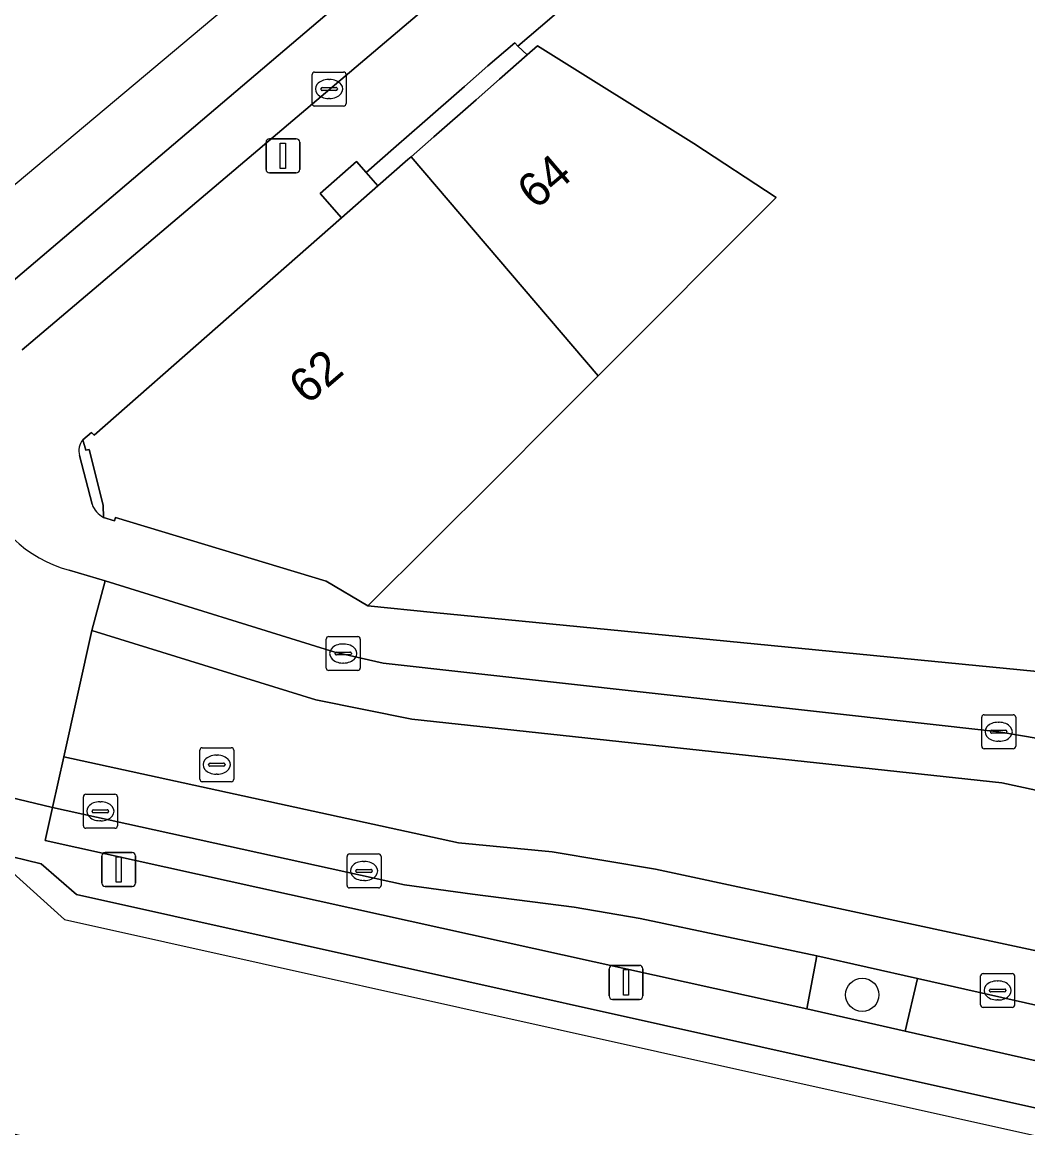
# Model space of a CAD drawing. Extents: x 162172 to 163187, y 382874 to 383685.
# Drawn here: x 162186.69 to 162216.28, y 383088.52 to 383121.03 of the extents above; entities that cross this region are included whole.
import ezdxf

# ---------------------------------------------------------------- set-up
doc = ezdxf.new("R2010")
doc.units = 0
for name, color, linetype in [('IMGEO_Boom', 7, 'Continuous'), ('IMGEO_Erf', 7, 'Continuous'), ('IMGEO_Groenvoorziening', 7, 'Continuous'), ('IMGEO_Kademuur', 7, 'Continuous'), ('IMGEO_Kolk', 7, 'Continuous'), ('IMGEO_Lichtmast', 7, 'Continuous'), ('IMGEO_Pand', 7, 'Continuous'), ('IMGEO_Pand_nummerreeks', 7, 'Continuous'), ('IMGEO_Rijbaan_lokaal_gesloten', 7, 'Continuous'), ('IMGEO_Rijbaan_lokaal_open', 7, 'Continuous'), ('IMGEO_Rioolput', 7, 'Continuous'), ('IMGEO_Terreindeel_gesloten', 7, 'Continuous'), ('IMGEO_Verkeerseiland_open', 7, 'Continuous'), ('IMGEO_Voetpad_op_trap', 7, 'Continuous'), ('IMGEO_Voetpad_open', 7, 'Continuous'), ('IMGEO_Waterloop', 7, 'Continuous')]:
    doc.layers.add(name, color=color, linetype=linetype)

msp = doc.modelspace()

# ---------------------------------------------------------------- linework, layer by layer
at = {"layer": 'IMGEO_Boom'}
msp.add_circle((162211.411, 383092.432), 0.489, dxfattribs=at)
at = {"layer": 'IMGEO_Erf'}
msp.add_lwpolyline([(162224.853, 383140.866), (162213.214, 383131.026), (162213.416, 383130.794), (162205.75, 383124.299), (162205.819, 383124.208), (162201.279, 383120.324), (162201.548, 383120.068), (162201.852, 383120.335), (162206.452, 383117.465), (162208.878, 383115.873), (162203.641, 383110.632), (162202.367, 383109.357), (162200.613, 383107.594), (162196.863, 383103.866), (162198.794, 383103.677), (162217.357, 383101.865)], dxfattribs=at)
at = {"layer": 'IMGEO_Groenvoorziening'}
for points in [[(162198.809, 383117.663), (162200.05, 383118.753), (162200.739, 383119.358), (162201.548, 383120.068), (162201.279, 383120.324), (162201.193, 383120.425), (162200.394, 383119.748), (162199.707, 383119.144), (162198.466, 383118.052), (162197.7, 383117.384), (162196.819, 383116.61), (162197.164, 383116.218), (162198.045, 383116.992), (162198.137, 383117.073)], [(162212.675, 383091.364), (162213.04, 383092.915), (162210.075, 383093.579), (162209.776, 383092.017)]]:
    msp.add_lwpolyline(points, close=True, dxfattribs=at)
at = {"layer": 'IMGEO_Kademuur'}
msp.add_lwpolyline([(162187.251, 383096.286), (162183.031, 383097.321), (162182.996, 383097.146), (162186.034, 383096.464), (162186.014, 383096.385), (162187.94, 383094.645), (162313.239, 383066.765), (162380.82, 383051.66), (162568.136, 383009.792), (162569.19, 383010.669), (162569.694, 383011.088), (162569.191, 383011.677), (162567.965, 383010.651), (162541.309, 383016.586), (162313.416, 383067.527), (162188.296, 383095.38)], close=True, dxfattribs=at)
at = {"layer": 'IMGEO_Kolk'}
for p, q in [((162195.301, 383119.566), (162196.153, 383119.566)), ((162195.226, 383118.64), (162195.226, 383119.492)), ((162195.714, 383119.346), (162195.739, 383119.346)), ((162196.227, 383119.492), (162196.227, 383118.64)), ((162195.485, 383119.06), (162195.485, 383119.072)), ((162195.923, 383119.023), (162195.525, 383119.023)), ((162195.528, 383119.109), (162195.926, 383119.109)), ((162195.969, 383119.072), (162195.969, 383119.06)), ((162196.153, 383118.566), (162195.301, 383118.566)), ((162195.737, 383118.786), (162195.712, 383118.786)), ((162195.716, 383102.968), (162196.568, 383102.968)), ((162195.641, 383102.042), (162195.641, 383102.894)), ((162196.129, 383102.748), (162196.154, 383102.748)), ((162196.642, 383102.894), (162196.642, 383102.042)), ((162195.9, 383102.462), (162195.9, 383102.474)), ((162196.338, 383102.425), (162195.94, 383102.425)), ((162195.943, 383102.511), (162196.341, 383102.511)), ((162196.384, 383102.474), (162196.384, 383102.462)), ((162196.152, 383102.188), (162196.127, 383102.188)), ((162196.568, 383101.968), (162195.716, 383101.968)), ((162214.925, 383099.741), (162214.925, 383100.593)), ((162215, 383100.667), (162215.852, 383100.667)), ((162215.413, 383100.447), (162215.438, 383100.447)), ((162215.926, 383100.593), (162215.926, 383099.741)), ((162215.184, 383100.161), (162215.184, 383100.173)), ((162215.622, 383100.124), (162215.224, 383100.124)), ((162215.227, 383100.21), (162215.625, 383100.21)), ((162215.668, 383100.173), (162215.668, 383100.161)), ((162215.436, 383099.887), (162215.411, 383099.887)), ((162215.852, 383099.667), (162215, 383099.667)), ((162188.497, 383097.404), (162188.497, 383098.256)), ((162188.572, 383098.33), (162189.424, 383098.33)), ((162188.985, 383098.11), (162189.01, 383098.11)), ((162189.498, 383098.256), (162189.498, 383097.404)), ((162188.756, 383097.824), (162188.756, 383097.836)), ((162189.194, 383097.787), (162188.796, 383097.787)), ((162188.799, 383097.873), (162189.197, 383097.873)), ((162189.24, 383097.836), (162189.24, 383097.824)), ((162189.008, 383097.55), (162188.983, 383097.55)), ((162189.424, 383097.33), (162188.572, 383097.33)), ((162196.253, 383095.65), (162196.253, 383096.502)), ((162196.328, 383096.576), (162197.18, 383096.576)), ((162197.254, 383096.502), (162197.254, 383095.65)), ((162196.741, 383096.356), (162196.766, 383096.356)), ((162196.512, 383096.07), (162196.512, 383096.082)), ((162196.95, 383096.033), (162196.552, 383096.033)), ((162196.555, 383096.119), (162196.953, 383096.119)), ((162196.996, 383096.082), (162196.996, 383096.07)), ((162197.18, 383095.576), (162196.328, 383095.576)), ((162196.764, 383095.796), (162196.739, 383095.796)), ((162214.894, 383092.134), (162214.894, 383092.986)), ((162214.969, 383093.06), (162215.821, 383093.06)), ((162215.895, 383092.986), (162215.895, 383092.134)), ((162215.153, 383092.554), (162215.153, 383092.566)), ((162215.196, 383092.603), (162215.594, 383092.603)), ((162215.382, 383092.84), (162215.407, 383092.84)), ((162215.637, 383092.566), (162215.637, 383092.554)), ((162215.591, 383092.517), (162215.193, 383092.517)), ((162215.405, 383092.28), (162215.38, 383092.28)), ((162215.821, 383092.06), (162214.969, 383092.06))]:
    msp.add_line(p, q, dxfattribs=at)
for points in [[(162195.301, 383119.566), (162196.153, 383119.566)], [(162195.226, 383118.64), (162195.226, 383119.492)], [(162196.227, 383119.492), (162196.227, 383118.64)], [(162196.153, 383118.566), (162195.301, 383118.566)], [(162195.716, 383102.968), (162196.568, 383102.968)], [(162195.641, 383102.042), (162195.641, 383102.894)], [(162196.642, 383102.894), (162196.642, 383102.042)], [(162196.568, 383101.968), (162195.716, 383101.968)], [(162214.925, 383099.741), (162214.925, 383100.593)], [(162215, 383100.667), (162215.852, 383100.667)], [(162215.926, 383100.593), (162215.926, 383099.741)], [(162215.852, 383099.667), (162215, 383099.667)], [(162188.497, 383097.404), (162188.497, 383098.256)], [(162188.572, 383098.33), (162189.424, 383098.33)], [(162189.498, 383098.256), (162189.498, 383097.404)], [(162189.424, 383097.33), (162188.572, 383097.33)], [(162196.253, 383095.65), (162196.253, 383096.502)], [(162196.328, 383096.576), (162197.18, 383096.576)], [(162197.254, 383096.502), (162197.254, 383095.65)], [(162197.18, 383095.576), (162196.328, 383095.576)], [(162214.894, 383092.134), (162214.894, 383092.986)], [(162214.969, 383093.06), (162215.821, 383093.06)], [(162215.895, 383092.986), (162215.895, 383092.134)], [(162215.821, 383092.06), (162214.969, 383092.06)]]:
    msp.add_lwpolyline(points, dxfattribs=at)
for centre, radius, start, end in [((162195.303, 383119.49), 0.0765, 91.552, 178.448), ((162195.303, 383119.49), 0.0765, 91.552, 178.448), ((162196.151, 383119.49), 0.0765, 1.552, 88.448), ((162196.151, 383119.49), 0.0765, 1.552, 88.448), ((162195.525, 383119.069), 0.0403, 85.8775, 175.7526), ((162195.522, 383119.059), 0.0366, 178.938, 274.7102), ((162195.926, 383119.066), 0.043, 264.8664, 352.4533), ((162195.93, 383119.071), 0.0386, 1.7309, 96.639), ((162195.303, 383118.642), 0.0765, 181.552, 268.448), ((162195.303, 383118.642), 0.0765, 181.552, 268.448), ((162196.151, 383118.642), 0.0765, 271.552, 358.448), ((162196.151, 383118.642), 0.0765, 271.552, 358.448), ((162195.718, 383102.892), 0.0765, 91.552, 178.448), ((162195.718, 383102.892), 0.0765, 91.552, 178.448), ((162196.566, 383102.892), 0.0765, 1.552, 88.448), ((162196.566, 383102.892), 0.0765, 1.552, 88.448), ((162195.94, 383102.471), 0.0403, 85.8775, 175.7526), ((162195.937, 383102.461), 0.0366, 178.938, 274.7102), ((162196.341, 383102.468), 0.043, 264.8664, 352.4533), ((162196.345, 383102.473), 0.0386, 1.7309, 96.639), ((162195.718, 383102.044), 0.0765, 181.552, 268.448), ((162195.718, 383102.044), 0.0765, 181.552, 268.448), ((162196.566, 383102.044), 0.0765, 271.552, 358.448), ((162196.566, 383102.044), 0.0765, 271.552, 358.448), ((162215.002, 383100.591), 0.0765, 91.552, 178.448), ((162215.002, 383100.591), 0.0765, 91.552, 178.448), ((162215.85, 383100.591), 0.0765, 1.552, 88.448), ((162215.85, 383100.591), 0.0765, 1.552, 88.448), ((162215.224, 383100.17), 0.0403, 85.8775, 175.7526), ((162215.221, 383100.16), 0.0366, 178.938, 274.7102), ((162215.625, 383100.167), 0.043, 264.8664, 352.4533), ((162215.629, 383100.172), 0.0386, 1.7309, 96.639), ((162215.002, 383099.743), 0.0765, 181.552, 268.448), ((162215.002, 383099.743), 0.0765, 181.552, 268.448), ((162215.85, 383099.743), 0.0765, 271.552, 358.448), ((162215.85, 383099.743), 0.0765, 271.552, 358.448), ((162188.574, 383098.254), 0.0765, 91.552, 178.448), ((162188.574, 383098.254), 0.0765, 91.552, 178.448), ((162189.422, 383098.254), 0.0765, 1.552, 88.448), ((162189.422, 383098.254), 0.0765, 1.552, 88.448), ((162188.796, 383097.833), 0.0403, 85.8775, 175.7526), ((162188.793, 383097.823), 0.0366, 178.938, 274.7102), ((162189.197, 383097.83), 0.043, 264.8664, 352.4533), ((162189.201, 383097.835), 0.0386, 1.7309, 96.639), ((162188.574, 383097.406), 0.0765, 181.552, 268.448), ((162188.574, 383097.406), 0.0765, 181.552, 268.448), ((162189.422, 383097.406), 0.0765, 271.552, 358.448), ((162189.422, 383097.406), 0.0765, 271.552, 358.448), ((162196.33, 383096.5), 0.0765, 91.552, 178.448), ((162196.33, 383096.5), 0.0765, 91.552, 178.448), ((162197.178, 383096.5), 0.0765, 1.552, 88.448), ((162197.178, 383096.5), 0.0765, 1.552, 88.448), ((162196.552, 383096.079), 0.0403, 85.8775, 175.7526), ((162196.549, 383096.069), 0.0366, 178.938, 274.7102), ((162196.953, 383096.076), 0.043, 264.8664, 352.4533), ((162196.957, 383096.081), 0.0386, 1.7309, 96.639), ((162196.33, 383095.652), 0.0765, 181.552, 268.448), ((162196.33, 383095.652), 0.0765, 181.552, 268.448), ((162197.178, 383095.652), 0.0765, 271.552, 358.448), ((162197.178, 383095.652), 0.0765, 271.552, 358.448), ((162214.971, 383092.984), 0.0765, 91.552, 178.448), ((162214.971, 383092.984), 0.0765, 91.552, 178.448), ((162215.819, 383092.984), 0.0765, 1.552, 88.448), ((162215.819, 383092.984), 0.0765, 1.552, 88.448), ((162215.193, 383092.563), 0.0403, 85.8775, 175.7526), ((162215.19, 383092.553), 0.0366, 178.938, 274.7102), ((162215.594, 383092.56), 0.043, 264.8664, 352.4533), ((162215.598, 383092.565), 0.0386, 1.7309, 96.639), ((162214.971, 383092.136), 0.0765, 181.552, 268.448), ((162214.971, 383092.136), 0.0765, 181.552, 268.448), ((162215.819, 383092.136), 0.0765, 271.552, 358.448), ((162215.819, 383092.136), 0.0765, 271.552, 358.448)]:
    msp.add_arc(centre, radius, start, end, dxfattribs=at)
for centre, major_axis, ratio, start_param, end_param in [((162195.713, 383119.066), (-0.387, 0.002), 0.722429, 4.712389, 7.853982), ((162195.738, 383119.066), (-0.39, 0.002), 0.717154, 1.570796, 4.712389), ((162196.128, 383102.468), (-0.387, 0.002), 0.722429, 4.712389, 7.853982), ((162196.153, 383102.468), (-0.39, 0.002), 0.717154, 1.570796, 4.712389), ((162215.412, 383100.167), (-0.387, 0.002), 0.722429, 4.712389, 7.853982), ((162215.437, 383100.167), (-0.39, 0.002), 0.717154, 1.570796, 4.712389), ((162188.984, 383097.83), (-0.387, 0.002), 0.722429, 4.712389, 7.853982), ((162189.009, 383097.83), (-0.39, 0.002), 0.717154, 1.570796, 4.712389), ((162196.74, 383096.076), (-0.387, 0.002), 0.722429, 4.712389, 7.853982), ((162196.765, 383096.076), (-0.39, 0.002), 0.717154, 1.570796, 4.712389), ((162215.381, 383092.56), (-0.387, 0.002), 0.722429, 4.712389, 7.853982), ((162215.406, 383092.56), (-0.39, 0.002), 0.717154, 1.570796, 4.712389)]:
    msp.add_ellipse(centre, major_axis=major_axis, ratio=ratio, start_param=start_param, end_param=end_param, dxfattribs=at)
at = {"layer": 'IMGEO_Lichtmast'}
for p, q in [((162193.971, 383117.604), (162194.761, 383117.604)), ((162194.761, 383117.604), (162193.971, 383117.604)), ((162193.871, 383116.704), (162193.871, 383117.504)), ((162193.871, 383117.504), (162193.871, 383116.704)), ((162194.861, 383117.504), (162194.861, 383116.704)), ((162194.861, 383116.704), (162194.861, 383117.504)), ((162194.761, 383116.604), (162193.971, 383116.604)), ((162193.971, 383116.604), (162194.761, 383116.604)), ((162189.039, 383095.718), (162189.039, 383096.518)), ((162189.039, 383096.518), (162189.039, 383095.718)), ((162189.139, 383096.618), (162189.929, 383096.618)), ((162189.929, 383096.618), (162189.139, 383096.618)), ((162190.029, 383096.518), (162190.029, 383095.718)), ((162190.029, 383095.718), (162190.029, 383096.518)), ((162189.929, 383095.618), (162189.139, 383095.618)), ((162189.139, 383095.618), (162189.929, 383095.618)), ((162204.064, 383093.298), (162204.854, 383093.298)), ((162204.854, 383093.298), (162204.064, 383093.298)), ((162203.964, 383092.398), (162203.964, 383093.198)), ((162203.964, 383093.198), (162203.964, 383092.398)), ((162204.954, 383093.198), (162204.954, 383092.398)), ((162204.954, 383092.398), (162204.954, 383093.198)), ((162204.854, 383092.298), (162204.064, 383092.298)), ((162204.064, 383092.298), (162204.854, 383092.298))]:
    msp.add_line(p, q, dxfattribs=at)
for points in [[(162194.291, 383117.479), (162194.441, 383117.479), (162194.441, 383116.729), (162194.291, 383116.729), (162194.291, 383117.479)], [(162189.459, 383096.493), (162189.609, 383096.493), (162189.609, 383095.743), (162189.459, 383095.743), (162189.459, 383096.493)], [(162204.384, 383093.173), (162204.534, 383093.173), (162204.534, 383092.423), (162204.384, 383092.423), (162204.384, 383093.173)]]:
    msp.add_lwpolyline(points, dxfattribs=at)
for centre, start, end in [((162193.971, 383117.504), 90, 180), ((162193.971, 383117.504), 90, 180), ((162194.761, 383117.504), 0, 90), ((162194.761, 383117.504), 360, 90), ((162193.971, 383116.704), 180, 270), ((162193.971, 383116.704), 180, 270), ((162194.761, 383116.704), 270, 0), ((162194.761, 383116.704), 270, 0), ((162189.139, 383096.518), 90, 180), ((162189.139, 383096.518), 90, 180), ((162189.929, 383096.518), 0, 90), ((162189.929, 383096.518), 360, 90), ((162189.139, 383095.718), 180, 270), ((162189.139, 383095.718), 180, 270), ((162189.929, 383095.718), 270, 0), ((162189.929, 383095.718), 270, 0), ((162204.064, 383093.198), 90, 180), ((162204.064, 383093.198), 90, 180), ((162204.854, 383093.198), 0, 90), ((162204.854, 383093.198), 360, 90), ((162204.064, 383092.398), 180, 270), ((162204.064, 383092.398), 180, 270), ((162204.854, 383092.398), 270, 0), ((162204.854, 383092.398), 270, 0)]:
    msp.add_arc(centre, 0.1, start, end, dxfattribs=at)
at = {"layer": 'IMGEO_Pand'}
for points in [[(162198.137, 383117.073), (162203.641, 383110.632), (162208.878, 383115.873), (162206.452, 383117.465), (162201.852, 383120.335), (162201.548, 383120.068), (162200.739, 383119.358), (162200.05, 383118.753), (162198.809, 383117.663)], [(162198.137, 383117.073), (162198.045, 383116.992), (162197.164, 383116.218), (162196.091, 383115.276), (162188.818, 383108.89), (162188.733, 383108.968), (162188.484, 383108.749), (162188.567, 383108.45), (162188.669, 383108.465), (162189.083, 383106.835), (162189.091, 383106.472), (162189.409, 383106.367), (162189.443, 383106.471), (162195.642, 383104.595), (162196.863, 383103.866), (162200.613, 383107.594), (162202.367, 383109.357), (162203.641, 383110.632)]]:
    msp.add_lwpolyline(points, close=True, dxfattribs=at)
at = {"layer": 'IMGEO_Rijbaan_lokaal_gesloten'}
for points in [[(162241.995, 383156.412), (162244.53, 383159.301), (162248.008, 383164.875), (162250.915, 383168.143), (162371.03, 383269.104), (162392.188, 383288.18), (162444.061, 383332.714), (162462.172, 383347.171), (162500.099, 383379.33), (162504.312, 383382.919), (162503.092, 383384.494), (162452.553, 383342.284), (162439.186, 383331.12), (162372.302, 383272.085), (162334.992, 383240.797), (162331.864, 383238.174), (162267.807, 383184.457), (162185.082, 383115.085), (162181.627, 383109.075), (162174.82, 383097.237)], [(162231.791, 383148.459), (162229.238, 383147.55), (162223.171, 383144.656), (162184.267, 383111.593), (162175.75, 383097.502), (162175.649, 383097.057), (162178.313, 383096.478), (162178.404, 383096.912), (162178.435, 383097.059), (162181.848, 383104.106), (162185.662, 383110.432), (162186.297, 383111.027)], [(162174.82, 383097.237), (162175.649, 383097.057), (162175.75, 383097.502), (162184.267, 383111.593), (162223.171, 383144.656), (162229.238, 383147.55)], [(162186.694, 383111.397), (162224.322, 383143.273)], [(162182.725, 383099.103), (162187.59, 383097.945), (162187.923, 383099.429), (162188.748, 383103.143), (162189.133, 383104.609), (162188.081, 383104.918)]]:
    msp.add_lwpolyline(points, dxfattribs=at)
msp.add_arc((162189.025, 383108.509), 3.713, 137.2846, 255.274, dxfattribs=at)
at = {"layer": 'IMGEO_Rijbaan_lokaal_open'}
for points in [[(162197.321, 383102.186), (162195.897, 383102.506), (162189.133, 383104.609), (162188.748, 383103.143), (162195.335, 383101.105), (162198.162, 383100.542), (162215.513, 383098.661), (162226.936, 383096.207), (162227.247, 383097.66), (162221.749, 383098.855), (162216.642, 383099.964), (162215.426, 383100.167)], [(162205.332, 383096.128), (162202.291, 383096.632), (162199.535, 383096.903), (162187.923, 383099.429), (162187.59, 383097.945), (162197.944, 383095.668), (162199.943, 383095.39), (162202.932, 383095.011), (162204.882, 383094.672), (162210.075, 383093.579), (162213.04, 383092.915), (162217.995, 383091.794), (162218.317, 383093.344)]]:
    msp.add_lwpolyline(points, close=True, dxfattribs=at)
msp.add_lwpolyline([(162219.178, 383094.643), (162226.245, 383093.111), (162226.936, 383096.207), (162215.513, 383098.661), (162198.162, 383100.542), (162195.335, 383101.105), (162188.748, 383103.143), (162187.923, 383099.429), (162199.535, 383096.903), (162202.291, 383096.632), (162205.332, 383096.128), (162218.317, 383093.344), (162218.334, 383093.46), (162218.694, 383093.384)], dxfattribs=at)
at = {"layer": 'IMGEO_Rioolput'}
for p, q in [((162191.921, 383098.772), (162191.921, 383099.624)), ((162191.996, 383099.698), (162192.848, 383099.698)), ((162192.409, 383099.478), (162192.434, 383099.478)), ((162192.922, 383099.624), (162192.922, 383098.772)), ((162192.18, 383099.192), (162192.18, 383099.204)), ((162192.618, 383099.155), (162192.22, 383099.155)), ((162192.223, 383099.241), (162192.621, 383099.241)), ((162192.664, 383099.204), (162192.664, 383099.192)), ((162192.432, 383098.918), (162192.407, 383098.918)), ((162192.848, 383098.698), (162191.996, 383098.698))]:
    msp.add_line(p, q, dxfattribs=at)
for points in [[(162191.921, 383098.772), (162191.921, 383099.624)], [(162191.996, 383099.698), (162192.848, 383099.698)], [(162192.922, 383099.624), (162192.922, 383098.772)], [(162192.848, 383098.698), (162191.996, 383098.698)]]:
    msp.add_lwpolyline(points, dxfattribs=at)
for centre, radius, start, end in [((162191.998, 383099.622), 0.0765, 91.552, 178.448), ((162191.998, 383099.622), 0.0765, 91.552, 178.448), ((162192.846, 383099.622), 0.0765, 1.552, 88.448), ((162192.846, 383099.622), 0.0765, 1.552, 88.448), ((162192.22, 383099.201), 0.0403, 85.8775, 175.7526), ((162192.217, 383099.191), 0.0366, 178.938, 274.7102), ((162192.621, 383099.198), 0.043, 264.8664, 352.4533), ((162192.625, 383099.203), 0.0386, 1.7309, 96.639), ((162191.998, 383098.774), 0.0765, 181.552, 268.448), ((162191.998, 383098.774), 0.0765, 181.552, 268.448), ((162192.846, 383098.774), 0.0765, 271.552, 358.448), ((162192.846, 383098.774), 0.0765, 271.552, 358.448)]:
    msp.add_arc(centre, radius, start, end, dxfattribs=at)
for centre, major_axis, ratio, start_param, end_param in [((162192.408, 383099.198), (-0.387, 0.002), 0.722429, 4.712389, 7.853982), ((162192.433, 383099.198), (-0.39, 0.002), 0.717154, 1.570796, 4.712389)]:
    msp.add_ellipse(centre, major_axis=major_axis, ratio=ratio, start_param=start_param, end_param=end_param, dxfattribs=at)
at = {"layer": 'IMGEO_Terreindeel_gesloten'}
for points in [[(162188.669, 383108.465), (162188.567, 383108.45), (162188.484, 383108.749)], [(162188.387, 383108.289), (162188.755, 383106.856)], [(162189.091, 383106.472), (162189.083, 383106.835), (162188.669, 383108.465)]]:
    msp.add_lwpolyline(points, dxfattribs=at)
for centre, radius, start, end in [((162188.842, 383108.433), 0.477, 138.5948, 197.5902), ((162189.391, 383107.073), 0.672, 198.8669, 243.505)]:
    msp.add_arc(centre, radius, start, end, dxfattribs=at)
at = {"layer": 'IMGEO_Verkeerseiland_open'}
for points in [[(162210.075, 383093.579), (162204.882, 383094.672), (162202.932, 383095.011), (162199.943, 383095.39), (162197.944, 383095.668), (162187.59, 383097.945), (162187.371, 383096.968), (162209.776, 383092.017)], [(162217.995, 383091.794), (162213.04, 383092.915), (162212.675, 383091.364), (162226.797, 383088.171), (162227.143, 383089.723)]]:
    msp.add_lwpolyline(points, close=True, dxfattribs=at)
at = {"layer": 'IMGEO_Voetpad_op_trap'}
msp.add_lwpolyline([(162197.164, 383116.218), (162196.819, 383116.61), (162196.534, 383116.935), (162195.462, 383115.993), (162196.091, 383115.276)], close=True, dxfattribs=at)
at = {"layer": 'IMGEO_Voetpad_open'}
for points in [[(162224.322, 383143.273), (162186.694, 383111.397)], [(162188.484, 383108.749), (162188.733, 383108.968), (162188.818, 383108.89), (162196.091, 383115.276), (162195.462, 383115.993), (162196.534, 383116.935), (162196.819, 383116.61), (162197.7, 383117.384), (162198.466, 383118.052), (162199.707, 383119.144), (162200.394, 383119.748), (162201.193, 383120.425), (162201.279, 383120.324), (162205.819, 383124.208), (162205.75, 383124.299), (162213.416, 383130.794), (162213.214, 383131.026), (162224.853, 383140.866)], [(162188.755, 383106.856), (162188.387, 383108.289)], [(162188.081, 383104.918), (162189.133, 383104.609), (162195.897, 383102.506), (162197.321, 383102.186), (162215.426, 383100.167), (162216.642, 383099.964), (162216.755, 383100.445), (162221.905, 383099.311), (162221.749, 383098.855), (162227.247, 383097.66), (162234.912, 383095.955), (162267.92, 383088.659), (162268.092, 383089.392), (162268.369, 383090.547), (162266.557, 383090.977), (162217.357, 383101.865), (162198.794, 383103.677), (162196.863, 383103.866), (162195.642, 383104.595), (162189.443, 383106.471), (162189.409, 383106.367), (162189.091, 383106.472)], [(162268.969, 383078.808), (162265.957, 383079.496), (162248.782, 383083.306), (162245.854, 383083.951), (162229.721, 383087.574), (162226.797, 383088.171), (162212.675, 383091.364), (162209.776, 383092.017), (162187.371, 383096.968), (162187.59, 383097.945), (162182.725, 383099.103)], [(162178.504, 383097.198), (162178.435, 383097.059), (162178.404, 383096.912), (162178.313, 383096.478), (162179.451, 383096.231), (162182.673, 383095.535), (162182.996, 383097.146), (162183.031, 383097.321), (162187.251, 383096.286), (162188.296, 383095.38), (162313.416, 383067.527), (162541.309, 383016.586)]]:
    msp.add_lwpolyline(points, dxfattribs=at)
for centre, radius, start, end in [((162189.025, 383108.509), 3.713, 137.2846, 255.274), ((162188.842, 383108.433), 0.477, 138.5948, 197.5902), ((162189.391, 383107.073), 0.672, 198.8669, 243.505)]:
    msp.add_arc(centre, radius, start, end, dxfattribs=at)
at = {"layer": 'IMGEO_Waterloop'}
msp.add_lwpolyline([(162549.091, 383006.865), (162500.065, 383018.15), (162405.227, 383039.374), (162253.488, 383073.332), (162171.611, 383091.655), (162174.82, 383097.237), (162175.649, 383097.057), (162178.313, 383096.478), (162179.451, 383096.231), (162182.673, 383095.535), (162182.996, 383097.146), (162186.034, 383096.464), (162186.014, 383096.385), (162187.94, 383094.645), (162313.239, 383066.765), (162380.82, 383051.66), (162568.136, 383009.792)], dxfattribs=at)

# ---------------------------------------------------------------- texts
at = {"layer": 'IMGEO_Pand_nummerreeks'}
for s, rotation, p in [('64', 40.5065, (162201.805, 383115.497)), ('62', 40.5077, (162195.086, 383109.757))]:
    msp.add_text(s, height=1, rotation=rotation, dxfattribs=at).set_placement(p)

doc.saveas('drawing.dxf')
